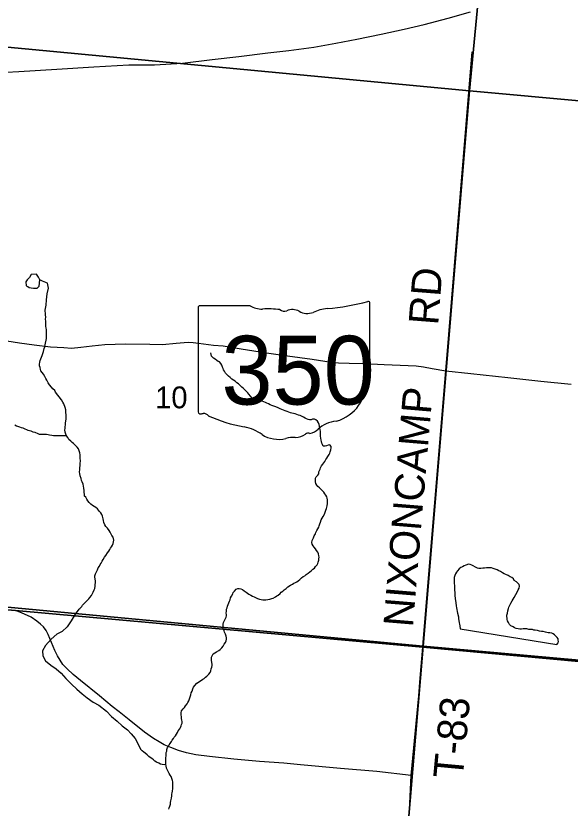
# Model space of a CAD drawing. Extents: x 0 to 1064, y 0 to 440.
# Drawn here: x 308.64 to 325.65, y 192.89 to 217.19 of the extents above; entities that cross this region are included whole.
import ezdxf

# ---------------------------------------------------------------- set-up
doc = ezdxf.new("R2010")
doc.units = 0
for name, color, linetype in [('GM_X_Interstate_Route', 7, 'Continuous'), ('GM_X_Minor_Lake', 7, 'Continuous'), ('GM_X_Minor_River', 7, 'Continuous'), ('GM_X_Section', 7, 'Continuous'), ('GM_X_Section_Text', 7, 'Continuous'), ('GM_X_State_Location', 7, 'Continuous'), ('GM_X_State_Route', 7, 'Continuous'), ('GM_X_State_Shield', 7, 'Continuous'), ('GM_X_Township', 7, 'Continuous'), ('GM_X_Township_Road', 7, 'Continuous'), ('GM_X_Township_Road_Text', 7, 'Continuous')]:
    doc.layers.add(name, color=color, linetype=linetype)

msp = doc.modelspace()

# ---------------------------------------------------------------- linework, layer by layer
at = {"layer": 'GM_X_Interstate_Route'}
msp.add_lwpolyline([(307.206, 215.4), (308.736, 215.486), (309.901, 215.557), (311.034, 215.621), (312.113, 215.688), (312.898, 215.689), (313.753, 215.738), (314.669, 215.85), (315.482, 215.939), (316.38, 216.051), (317.023, 216.13), (317.782, 216.225), (318.462, 216.352), (319.105, 216.479), (319.852, 216.629), (320.556, 216.785), (321.176, 216.924), (321.911, 217.117), (322.597, 217.31)], dxfattribs=at)
at = {"layer": 'GM_X_Minor_Lake'}
for points in [[(309.378, 209.094), (309.337, 209.174), (309.278, 209.267), (309.108, 209.259), (309.063, 209.162), (308.994, 209.097), (308.95, 209.031), (308.959, 208.91), (309.007, 208.884), (309.055, 208.859)], [(309.055, 208.859), (309.116, 208.845), (309.183, 208.837), (309.292, 208.835), (309.354, 208.894), (309.378, 209.094)], [(324.538, 198.349), (324.496, 198.362), (324.447, 198.363), (324.386, 198.37), (324.326, 198.383), (324.271, 198.384), (324.21, 198.385), (324.161, 198.38), (324.112, 198.381), (324.057, 198.388), (323.991, 198.401), (323.948, 198.42), (323.906, 198.446), (323.834, 198.477), (323.792, 198.521), (323.757, 198.582), (323.727, 198.631), (323.716, 198.674), (323.717, 198.717), (323.712, 198.766), (323.713, 198.808), (323.726, 198.863), (323.74, 198.942), (323.76, 199.008), (323.773, 199.051), (323.787, 199.093), (323.812, 199.135), (323.831, 199.177), (323.875, 199.243), (323.907, 199.298), (323.939, 199.352), (323.99, 199.442), (324.022, 199.509), (324.06, 199.581), (324.085, 199.635), (324.099, 199.69), (324.088, 199.745), (324.046, 199.782), (324.011, 199.831), (323.938, 199.869), (323.909, 199.919), (323.861, 199.956), (323.807, 199.981), (323.746, 200.019), (323.68, 200.051), (323.632, 200.076), (323.578, 200.107), (323.517, 200.145), (323.463, 200.17), (323.415, 200.195), (323.354, 200.221), (323.294, 200.24), (323.239, 200.253), (323.178, 200.261), (323.136, 200.261), (323.081, 200.256), (323.02, 200.251), (322.971, 200.252), (322.916, 200.241), (322.855, 200.236), (322.812, 200.243), (322.746, 200.275), (322.68, 200.318), (322.637, 200.344), (322.589, 200.363), (322.528, 200.37), (322.448, 200.341), (322.405, 200.323), (322.349, 200.288), (322.3, 200.264), (322.25, 200.223), (322.2, 200.163), (322.169, 200.121), (322.131, 200.073), (322.112, 200.018), (322.092, 199.964), (322.091, 199.921), (322.09, 199.867), (322.095, 199.824), (322.094, 199.781), (322.099, 199.72), (322.103, 199.653), (322.102, 199.611), (322.107, 199.562), (322.112, 199.507), (322.116, 199.416), (322.126, 199.306), (322.137, 199.251), (322.142, 199.184), (322.158, 199.092), (322.162, 199.031), (322.173, 198.976), (322.184, 198.915), (322.195, 198.866), (322.223, 198.75), (322.228, 198.689), (322.239, 198.64), (322.25, 198.573), (322.261, 198.53), (322.266, 198.476), (322.282, 198.385)], [(322.282, 198.385), (325.248, 197.91), (325.28, 197.952), (325.293, 197.994), (325.288, 198.037), (325.289, 198.079), (325.259, 198.123), (325.217, 198.16), (325.176, 198.203), (325.134, 198.234), (325.091, 198.253), (325.03, 198.261), (324.982, 198.268), (324.939, 198.274), (324.891, 198.281), (324.824, 198.301), (324.769, 198.308), (324.714, 198.315), (324.648, 198.335), (324.581, 198.342), (324.538, 198.349)]]:
    msp.add_lwpolyline(points, dxfattribs=at)
at = {"layer": 'GM_X_Minor_River'}
for points in [[(309.547, 208.158), (309.572, 208.317), (309.588, 208.475), (309.604, 208.663), (309.645, 208.832), (309.612, 208.991), (309.463, 209.048), (309.378, 209.094)], [(310.04, 205.408), (309.976, 205.501), (309.936, 205.557), (309.86, 205.65), (309.837, 205.693), (309.778, 205.75), (309.737, 205.8), (309.672, 205.868), (309.638, 205.936), (309.592, 206.017), (309.563, 206.066), (309.528, 206.122), (309.488, 206.202), (309.447, 206.252), (309.412, 206.301), (309.402, 206.344), (309.391, 206.399), (309.369, 206.454), (309.37, 206.509), (309.378, 206.563), (309.386, 206.618), (309.406, 206.666), (309.426, 206.72), (309.446, 206.774), (309.466, 206.834), (309.487, 206.894), (309.514, 206.984), (309.528, 207.032), (309.542, 207.093), (309.556, 207.147), (309.571, 207.244), (309.579, 207.292), (309.581, 207.34), (309.583, 207.425), (309.579, 207.474), (309.586, 207.516), (309.582, 207.559), (309.572, 207.62), (309.567, 207.663), (309.563, 207.717), (309.559, 207.778), (309.56, 207.827), (309.556, 207.888), (309.558, 207.948), (309.554, 208.021), (309.55, 208.076), (309.545, 208.119), (309.547, 208.158)], [(316.804, 205.113), (316.749, 205.138), (316.689, 205.17), (316.616, 205.195), (316.556, 205.215), (316.501, 205.234), (316.447, 205.253), (316.399, 205.285), (316.344, 205.31), (316.302, 205.329), (316.254, 205.354), (316.199, 205.367), (316.144, 205.356), (316.089, 205.351), (316.034, 205.364), (315.986, 205.39), (315.938, 205.421), (315.896, 205.458), (315.843, 205.52), (315.795, 205.582), (315.76, 205.625), (315.712, 205.681), (315.664, 205.724), (315.623, 205.767), (315.581, 205.799), (315.533, 205.842), (315.473, 205.898), (315.425, 205.935), (315.371, 205.979), (315.317, 206.017), (315.269, 206.048), (315.221, 206.091), (315.173, 206.135), (315.132, 206.178), (315.078, 206.234), (315.043, 206.289), (315.019, 206.332), (315.002, 206.375), (314.985, 206.418), (314.968, 206.479), (314.938, 206.529), (314.897, 206.572), (314.854, 206.591), (314.812, 206.622), (314.758, 206.654), (314.704, 206.685), (314.65, 206.747), (314.633, 206.802), (314.622, 206.857)], [(311.075, 199.693), (311.077, 199.747), (311.085, 199.802), (311.087, 199.844), (311.077, 199.924), (311.066, 199.966), (311.062, 200.015), (311.082, 200.069), (311.114, 200.135), (311.147, 200.201), (311.173, 200.255), (311.211, 200.308), (311.231, 200.356), (311.257, 200.404), (311.289, 200.457), (311.322, 200.511), (311.361, 200.583), (311.399, 200.636), (311.456, 200.719), (311.495, 200.773), (311.527, 200.82), (311.546, 200.862), (311.578, 200.904), (311.61, 200.957), (311.624, 201.006), (311.638, 201.054), (311.646, 201.102), (311.624, 201.194), (311.59, 201.25), (311.567, 201.293), (311.532, 201.348), (311.509, 201.398), (311.451, 201.478), (311.404, 201.522), (311.375, 201.572), (311.347, 201.652), (311.337, 201.713), (311.32, 201.762), (311.299, 201.841), (311.282, 201.896), (311.253, 201.94), (311.212, 201.99), (311.148, 202.071), (311.1, 202.109), (311.047, 202.134), (310.999, 202.172), (310.946, 202.21), (310.892, 202.261), (310.852, 202.317), (310.823, 202.366), (310.794, 202.422), (310.753, 202.459), (310.748, 202.502), (310.739, 202.581), (310.734, 202.63), (310.73, 202.703), (310.72, 202.758), (310.71, 202.819), (310.682, 202.893), (310.659, 202.936), (310.643, 202.997), (310.621, 203.077), (310.605, 203.15), (310.6, 203.193), (310.603, 203.271), (310.611, 203.326), (310.613, 203.399), (310.621, 203.459), (310.624, 203.544), (310.621, 203.623), (310.617, 203.684), (310.612, 203.726), (310.602, 203.787), (310.586, 203.849), (310.563, 203.904), (310.522, 203.954), (310.463, 204.016), (310.416, 204.072), (310.375, 204.098), (310.327, 204.142), (310.268, 204.198), (310.234, 204.254), (310.199, 204.304), (310.176, 204.359), (310.16, 204.42), (310.15, 204.494), (310.152, 204.536), (310.159, 204.584), (310.167, 204.639), (310.169, 204.705), (310.177, 204.754), (310.186, 204.832), (310.189, 204.917), (310.184, 204.96), (310.179, 205.009), (310.181, 205.057), (310.176, 205.1), (310.154, 205.173), (310.115, 205.284), (310.081, 205.34), (310.04, 205.408)], [(317.73, 201.036), (317.738, 201.091), (317.757, 201.139), (317.776, 201.181), (317.802, 201.242), (317.834, 201.296), (317.853, 201.344), (317.879, 201.398), (317.91, 201.453), (317.936, 201.501), (317.955, 201.549), (317.975, 201.604), (317.994, 201.658), (318.014, 201.725), (318.04, 201.779), (318.071, 201.827), (318.11, 201.906), (318.136, 201.966), (318.155, 202.026), (318.175, 202.075), (318.188, 202.117), (318.201, 202.159), (318.208, 202.226), (318.21, 202.281), (318.205, 202.342), (318.2, 202.391), (318.183, 202.434), (318.153, 202.489), (318.124, 202.532), (318.094, 202.575), (318.047, 202.631), (317.999, 202.674), (317.957, 202.712), (317.909, 202.749), (317.88, 202.792), (317.85, 202.848), (317.833, 202.891), (317.834, 202.945), (317.842, 203.006), (317.861, 203.048), (317.911, 203.096), (317.936, 203.144), (317.944, 203.199), (317.963, 203.241), (317.982, 203.283), (317.995, 203.326), (318.027, 203.386), (318.059, 203.434), (318.097, 203.482), (318.122, 203.524), (318.16, 203.578), (318.185, 203.621), (318.217, 203.669), (318.255, 203.735), (318.274, 203.777), (318.293, 203.82), (318.313, 203.874), (318.314, 203.935), (318.315, 203.977), (318.28, 204.027), (318.225, 204.022), (318.175, 203.998), (318.132, 203.993), (318.078, 203.994), (318.054, 204.037), (318.031, 204.086), (318.02, 204.129), (318.015, 204.172), (318.004, 204.233), (317.993, 204.3), (317.988, 204.361), (317.989, 204.403), (317.99, 204.452), (317.985, 204.495), (317.974, 204.538), (317.963, 204.599), (317.946, 204.654), (317.929, 204.703), (317.9, 204.752), (317.852, 204.795), (317.803, 204.821), (317.748, 204.816), (317.705, 204.798), (317.656, 204.793), (317.614, 204.806), (317.566, 204.831), (317.523, 204.85), (317.469, 204.882), (317.427, 204.901), (317.367, 204.926), (317.318, 204.945), (317.264, 204.964), (317.209, 204.984), (317.167, 204.991), (317.112, 205.004), (317.07, 205.017), (317.021, 205.03), (316.973, 205.049), (316.906, 205.074), (316.858, 205.094), (316.804, 205.113)], [(310.199, 204.304), (310.083, 204.307), (310.041, 204.309), (309.98, 204.311), (309.931, 204.306), (309.858, 204.302), (309.803, 204.31), (309.743, 204.318), (309.676, 204.332), (309.634, 204.34), (309.585, 204.347), (309.524, 204.349), (309.476, 204.344), (309.421, 204.346), (309.366, 204.348), (309.324, 204.367), (309.234, 204.406), (309.174, 204.42), (309.108, 204.447), (309.065, 204.46), (309.017, 204.474), (308.975, 204.493), (308.927, 204.513), (308.867, 204.539), (308.819, 204.553), (308.765, 204.573), (308.704, 204.593), (308.662, 204.606), (308.608, 204.632)], [(314.868, 197.722), (314.911, 197.752), (314.967, 197.806), (315.005, 197.854), (315.037, 197.92), (315.08, 197.962), (315.1, 198.016), (315.107, 198.065), (315.102, 198.108), (315.097, 198.163), (315.074, 198.224), (315.045, 198.279), (315.034, 198.322), (315.016, 198.371), (314.999, 198.42), (315, 198.463), (315.008, 198.529), (315.015, 198.578), (315.041, 198.638), (315.079, 198.699), (315.092, 198.741), (315.105, 198.783), (315.106, 198.826), (315.101, 198.869), (315.102, 198.929), (315.11, 198.99), (315.123, 199.033), (315.142, 199.081), (315.162, 199.135), (315.175, 199.184), (315.201, 199.232), (315.22, 199.28), (315.233, 199.335), (315.265, 199.389), (315.297, 199.455), (315.316, 199.498), (315.354, 199.546), (315.404, 199.606), (315.453, 199.623), (315.496, 199.628), (315.551, 199.615), (315.593, 199.59), (315.647, 199.552), (315.707, 199.509), (315.749, 199.484), (315.791, 199.446), (315.851, 199.415), (315.906, 199.389), (315.96, 199.364), (316.014, 199.333), (316.063, 199.314), (316.123, 199.294), (316.172, 199.281), (316.226, 199.28), (316.269, 199.273), (316.318, 199.278), (316.373, 199.284), (316.434, 199.295), (316.496, 199.312), (316.539, 199.329), (316.607, 199.364), (316.65, 199.394), (316.693, 199.424), (316.749, 199.465), (316.787, 199.507), (316.836, 199.537), (316.88, 199.585), (316.936, 199.62), (316.992, 199.674), (317.072, 199.727), (317.128, 199.757), (317.177, 199.786), (317.221, 199.81), (317.264, 199.833), (317.307, 199.863), (317.357, 199.899), (317.413, 199.946), (317.462, 199.988), (317.512, 200.011), (317.555, 200.053), (317.611, 200.095), (317.661, 200.13), (317.717, 200.172), (317.76, 200.214), (317.804, 200.249), (317.842, 200.297), (317.891, 200.345), (317.911, 200.387), (317.924, 200.43), (317.937, 200.49), (317.945, 200.533), (317.946, 200.588), (317.941, 200.63), (317.93, 200.691), (317.906, 200.735), (317.871, 200.79), (317.836, 200.845), (317.8, 200.889), (317.771, 200.932), (317.735, 200.987), (317.73, 201.036)], [(310.578, 198.991), (310.609, 199.015), (310.665, 199.068), (310.691, 199.11), (310.729, 199.151), (310.792, 199.216), (310.836, 199.251), (310.88, 199.304), (310.912, 199.352), (310.969, 199.411), (310.988, 199.453), (311.015, 199.513), (311.047, 199.578), (311.067, 199.62), (311.075, 199.693)], [(310.578, 198.991), (310.46, 198.838), (310.339, 198.628), (310.219, 198.448), (310.063, 198.306), (309.896, 198.219), (309.722, 198.065), (309.553, 197.88), (309.464, 197.712), (309.466, 197.56), (309.554, 197.406), (309.721, 197.268), (309.877, 197.161), (310.032, 197.023), (310.174, 196.862), (310.346, 196.693), (310.513, 196.537), (310.674, 196.393), (310.835, 196.274), (311.014, 196.136), (311.189, 196.04), (311.428, 195.858), (311.582, 195.696), (311.755, 195.552), (311.91, 195.415), (312.065, 195.283), (312.183, 195.165), (312.305, 195.02), (312.481, 194.68)], [(313.336, 192.857), (313.349, 192.899), (313.363, 192.948), (313.389, 193.008), (313.39, 193.057), (313.403, 193.105), (313.41, 193.154), (313.417, 193.196), (313.425, 193.263), (313.432, 193.311), (313.439, 193.354), (313.446, 193.409), (313.46, 193.487), (313.461, 193.53), (313.462, 193.573), (313.458, 193.646), (313.459, 193.688), (313.448, 193.737), (313.425, 193.799), (313.408, 193.854), (313.378, 193.897), (313.349, 193.952), (313.32, 194.007), (313.296, 194.05), (313.267, 194.112), (313.256, 194.179), (313.245, 194.222), (313.246, 194.277), (313.242, 194.331), (313.243, 194.386), (313.244, 194.441), (313.251, 194.483), (313.252, 194.538), (313.26, 194.593), (313.273, 194.635), (313.28, 194.684), (313.294, 194.744), (313.325, 194.786), (313.35, 194.829), (313.376, 194.871), (313.414, 194.925), (313.439, 194.973), (313.483, 195.021), (313.502, 195.063), (313.54, 195.105), (313.571, 195.159), (313.603, 195.207), (313.628, 195.256), (313.672, 195.316), (313.698, 195.364), (313.717, 195.406), (313.73, 195.455), (313.744, 195.497), (313.745, 195.54), (313.739, 195.582), (313.729, 195.637), (313.724, 195.686), (313.713, 195.747), (313.714, 195.814), (313.728, 195.869), (313.772, 195.929), (313.815, 195.977), (313.847, 196.025), (313.903, 196.085), (313.923, 196.127), (313.954, 196.181), (313.974, 196.235), (313.994, 196.302), (314.013, 196.362), (314.027, 196.423), (314.052, 196.471), (314.078, 196.544), (314.098, 196.598), (314.136, 196.652), (314.192, 196.718), (314.248, 196.754), (314.291, 196.783), (314.335, 196.813), (314.378, 196.843), (314.421, 196.866), (314.465, 196.902), (314.508, 196.938), (314.564, 196.991), (314.602, 197.046), (314.622, 197.1), (314.641, 197.161), (314.661, 197.215), (314.668, 197.257), (314.663, 197.3), (314.652, 197.355), (314.647, 197.422), (314.649, 197.477), (314.649, 197.519), (314.669, 197.562), (314.694, 197.616), (314.75, 197.652), (314.8, 197.681), (314.868, 197.722)], [(313.245, 194.222), (313.19, 194.217), (313.135, 194.224), (313.081, 194.237), (313.026, 194.262), (312.96, 194.294), (312.912, 194.331), (312.864, 194.369), (312.816, 194.406), (312.768, 194.444), (312.726, 194.475), (312.672, 194.518), (312.612, 194.568), (312.571, 194.605), (312.523, 194.643), (312.481, 194.68)]]:
    msp.add_lwpolyline(points, dxfattribs=at)
at = {"layer": 'GM_X_Section'}
for points in [[(323.945, 229.294), (322.568, 214.885), (306.101, 216.441), (307.602, 230.968)], [(306.101, 216.441), (322.568, 214.885), (321.14, 197.859), (304.455, 199.415)], [(321.14, 197.859), (319.799, 181.959), (302.913, 183.69), (304.455, 199.415)]]:
    msp.add_lwpolyline(points, close=True, dxfattribs=at)
for points in [[(331.02, 217.659), (330.737, 217.082), (330.599, 216.8), (330.603, 216.672), (330.625, 216.557), (330.61, 216.406), (330.559, 216.231), (330.486, 215.857), (330.455, 215.457), (330.359, 214.489), (329.967, 214.211), (322.568, 214.885), (323.945, 229.294)], [(332.429, 196.846), (321.14, 197.859), (322.568, 214.885), (329.967, 214.211)], [(319.799, 181.959), (321.14, 197.859), (332.429, 196.846), (332.434, 196.798), (332.497, 196.584), (332.546, 196.256), (332.576, 195.904), (332.62, 195.655), (332.717, 195.284), (332.816, 195.07), (332.988, 194.849), (333.388, 194.515), (333.872, 194.119), (334.393, 193.758), (334.867, 193.484), (335.971, 192.871)]]:
    msp.add_lwpolyline(points, dxfattribs=at)
at = {"layer": 'GM_X_State_Route'}
for points in [[(307.905, 207.294), (308.754, 207.158), (309.203, 207.093), (309.701, 207.039), (310.115, 207.017), (310.352, 207), (310.638, 207.03), (310.98, 207.064), (311.371, 207.104), (312.01, 207.125), (312.751, 207.117), (313.141, 207.113), (313.565, 207.151), (313.935, 207.178), (314.08, 207.17), (314.244, 207.151), (314.71, 207.091), (315.006, 207.064), (315.557, 206.98), (316.331, 206.857), (316.979, 206.765), (317.735, 206.655), (318.316, 206.564), (318.546, 206.55), (318.867, 206.534), (319.333, 206.523), (319.945, 206.499), (320.684, 206.461), (320.932, 206.453), (321.156, 206.42), (321.416, 206.375), (321.84, 206.304), (322.608, 206.218), (323.74, 206.091), (324.751, 205.984), (325.683, 205.89)], [(320.718, 192.811), (320.775, 193.889), (319.724, 194.006), (318.6, 194.105), (317.382, 194.213), (316.871, 194.262), (316.116, 194.319), (315.332, 194.392), (314.582, 194.475), (314.161, 194.524), (313.879, 194.582), (313.637, 194.652), (313.394, 194.745), (313.199, 194.831), (313.037, 194.915), (312.865, 195.021), (312.588, 195.221), (312.117, 195.593), (311.81, 195.836), (311.599, 196.007), (311.212, 196.331), (310.63, 196.804), (310.406, 196.99), (310.222, 197.156), (310.089, 197.292), (310.002, 197.421), (309.917, 197.559), (309.841, 197.717), (309.637, 198.211), (309.57, 198.33), (309.486, 198.447), (309.401, 198.532), (309.288, 198.622), (309.11, 198.739), (308.913, 198.841), (308.767, 198.9), (308.627, 198.944)]]:
    msp.add_lwpolyline(points, dxfattribs=at)
at = {"layer": 'GM_X_State_Shield'}
for p, q in [((315.831, 208.297), (314.287, 208.297)), ((319.508, 206.701), (319.508, 208.376)), ((314.235, 208.242), (314.235, 205.04)), ((319.508, 206.702), (319.508, 206.701))]:
    msp.add_line(p, q, dxfattribs=at)
for centre, major_axis, start_param, end_param in [((314.296, 208.249), (0.0611, 0), 1.712693, 3.28349), ((316.199, 208.669), (0.593, 0), 4.042523, 4.731795), ((317.63, 212.662), (5.592, 0), 4.814394, 5.042369), ((319.45, 208.383), (0.0587, 0), 6.141152, 7.989035), ((316.396, 206.499), (2.127, 0), 1.404758, 1.657858), ((316.879, 208.265), (0.171, 0), 3.836095, 5.185415), ((317.129, 207.895), (0.355, 0), 0.950623, 2.079405), ((317.588, 208.403), (0.428, 0), 4.081561, 5.145723), ((318.343, 207.319), (1.125, 0), 1.699011, 2.107814), ((319.495, 206.578), (0.0909, 0), 1.883978, 3.671073), ((319.446, 206.695), (0.0628, 0), 5.05454, 6.418171), ((318.917, 206.367), (0.545, 0), 5.934695, 6.695948), ((319.719, 206), (0.397, 0), 2.387724, 3.262537), ((317.943, 205.787), (1.399, 0), 5.101752, 6.440018), ((314.296, 205.033), (0.0616, 0), 3.00124, 4.508301), ((314.305, 205.361), (0.47, 0), 4.665946, 4.897461), ((314.402, 204.855), (0.17, 0), 0.519207, 1.627899), ((316.543, 207.732), (4.038, 0), 4.195997, 4.488961), ((318.533, 204.141), (0.766, 0), 1.647645, 2.488434), ((315.339, 203.602), (1.264, 0), 0.823519, 1.323587), ((317.562, 204.73), (0.452, 0), 4.937069, 5.64225), ((316.705, 204.839), (0.802, 0), 4.026481, 4.996735), ((317.169, 203.732), (0.659, 0), 1.495662, 1.94098), ((317.227, 204.6), (0.427, 0), 4.691044, 5.507374), ((317.614, 204.289), (0.12, 0), 1.147584, 2.315152)]:
    msp.add_ellipse(centre, major_axis=major_axis, ratio=0.8, start_param=start_param, end_param=end_param, dxfattribs=at)
at = {"layer": 'GM_X_Township'}
for points in [[(288.677, 200.756), (304.391, 199.334), (304.458, 199.327), (305.021, 199.277), (307.906, 199.009), (308.627, 198.944), (321.129, 197.825), (332.707, 196.758), (332.621, 196.442), (332.596, 196.216), (332.594, 195.869), (332.63, 195.504), (332.703, 195.259), (332.831, 194.976), (332.927, 194.806), (333.034, 194.704), (333.787, 194.142), (334.841, 193.518), (334.994, 193.404), (335.463, 193.135), (335.694, 192.944), (336.145, 192.639)], [(332.707, 196.758), (321.129, 197.825), (308.627, 198.944), (307.906, 199.009), (305.021, 199.277), (304.458, 199.327), (304.391, 199.334), (288.677, 200.756)]]:
    msp.add_lwpolyline(points, dxfattribs=at)
at = {"layer": 'GM_X_Township_Road'}
for points in [[(321.84, 206.304), (322.649, 216.089)], [(321.141, 197.974), (321.84, 206.304)], [(321.049, 196.873), (321.129, 197.825), (321.141, 197.974)], [(320.775, 193.889), (321.004, 196.33), (321.049, 196.873)]]:
    msp.add_lwpolyline(points, dxfattribs=at)

# ---------------------------------------------------------------- texts
at = {"layer": 'GM_X_Section_Text'}
msp.add_text('10', height=0.6697, rotation=0, dxfattribs=at).set_placement((312.916, 205.151))
at = {"layer": 'GM_X_State_Location'}
for s in ['s', 'r']:
    msp.add_text(s, height=0.00303, dxfattribs=at).set_placement((316.812, 206.428))
msp.add_text('350', height=0.00303, rotation=0, dxfattribs=at).set_placement((315.743, 206.208))
at = {"layer": 'GM_X_State_Shield'}
msp.add_text('350', height=2.1094, dxfattribs=at).set_placement((314.951, 205.266))
at = {"layer": 'GM_X_Township_Road_Text'}
for s, rotation, p in [('RD', 85.5237, (321.6, 207.684)), ('CAMP', 85.1354, (321.146, 202.26)), ('NIXON', 85.2897, (320.826, 198.419)), ('T-83', 84.7102, (322.354, 193.764))]:
    msp.add_text(s, height=0.9091, rotation=rotation, dxfattribs=at).set_placement(p)

doc.saveas('drawing.dxf')
